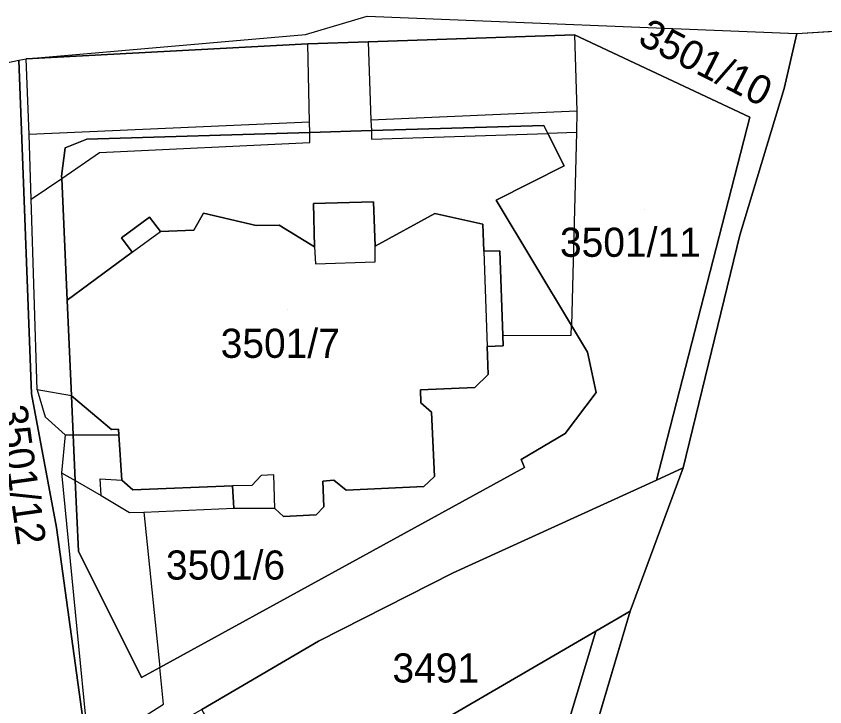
# Model space of a CAD drawing. Extents: x -264070 to -262271, y -1238894 to -1238141.
# Drawn here: x -262969 to -262913.5, y -1238299.3 to -1238251.9 of the extents above; entities that cross this region are included whole.
import ezdxf

# ---------------------------------------------------------------- set-up
doc = ezdxf.new("R2010")
doc.units = 0
for name, color, linetype in [('body_kn', 7, 'Continuous'), ('katuz_linie', 7, 'Continuous'), ('kladpar_druhypozemkov', 7, 'Continuous'), ('kladpar_hranice', 7, 'Continuous'), ('kladpar_parcelnecisla', 7, 'Continuous'), ('kladpar_plochy', 7, 'Continuous'), ('zappar_hrandruhpozemk', 7, 'Continuous'), ('zuob_linie', 7, 'Continuous'), ('zuob_plochy', 7, 'Continuous')]:
    doc.layers.add(name, color=color, linetype=linetype)

msp = doc.modelspace()

# ---------------------------------------------------------------- linework, layer by layer
at = {"layer": 'body_kn'}
for p, q in [((-262944.92, -1238251.91), (-262944.92, -1238251.91)), ((-262949.15, -1238253.18), (-262949.15, -1238253.18)), ((-262930.69, -1238253.19), (-262930.69, -1238253.19)), ((-262930.69, -1238253.19), (-262930.69, -1238253.19)), ((-262915.44, -1238253.09), (-262915.44, -1238253.09)), ((-262944.86, -1238253.68), (-262944.86, -1238253.68)), ((-262944.86, -1238253.68), (-262944.86, -1238253.68)), ((-262949, -1238253.8), (-262949, -1238253.8)), ((-262968.33, -1238254.83), (-262968.33, -1238254.83)), ((-262968.33, -1238254.83), (-262968.33, -1238254.83)), ((-262968.84, -1238254.94), (-262968.84, -1238254.94)), ((-262968.84, -1238254.94), (-262968.84, -1238254.94)), ((-262916.31, -1238256.88), (-262916.31, -1238256.88)), ((-262930.54, -1238258.44), (-262930.54, -1238258.44)), ((-262930.54, -1238258.44), (-262930.54, -1238258.44)), ((-262948.88, -1238259.18), (-262948.88, -1238259.18)), ((-262948.88, -1238259.18), (-262948.88, -1238259.18)), ((-262944.67, -1238259.05), (-262944.67, -1238259.05)), ((-262918.66, -1238258.85), (-262918.66, -1238258.85)), ((-262948.87, -1238259.9), (-262948.87, -1238259.9)), ((-262948.87, -1238259.9), (-262948.87, -1238259.9)), ((-262944.64, -1238259.77), (-262944.64, -1238259.77)), ((-262944.64, -1238259.77), (-262944.64, -1238259.77)), ((-262932.8, -1238259.42), (-262932.8, -1238259.42)), ((-262930.55, -1238259.9), (-262930.55, -1238259.9)), ((-262968.13, -1238260.03), (-262968.13, -1238260.03)), ((-262968.13, -1238260.03), (-262968.13, -1238260.03)), ((-262964.18, -1238260.35), (-262964.18, -1238260.35)), ((-262944.62, -1238260.37), (-262944.62, -1238260.37)), ((-262932.53, -1238259.97), (-262932.53, -1238259.97)), ((-262965.65, -1238260.96), (-262965.65, -1238260.96)), ((-262948.86, -1238260.59), (-262948.86, -1238260.59)), ((-262963.31, -1238261.27), (-262963.31, -1238261.27)), ((-262931.41, -1238262.19), (-262931.41, -1238262.19)), ((-262965.9, -1238262.89), (-262965.9, -1238262.89)), ((-262965.89, -1238263.05), (-262965.89, -1238263.05)), ((-262965.89, -1238263.05), (-262965.89, -1238263.05)), ((-262967.98, -1238264.49), (-262967.98, -1238264.49)), ((-262948.61, -1238264.77), (-262948.61, -1238264.77)), ((-262944.49, -1238264.66), (-262944.49, -1238264.66)), ((-262936.07, -1238264.54), (-262936.07, -1238264.54)), ((-262956.15, -1238265.45), (-262956.15, -1238265.45)), ((-262959.87, -1238265.71), (-262959.87, -1238265.71)), ((-262940.28, -1238265.46), (-262940.28, -1238265.46)), ((-262952.55, -1238266.3), (-262952.55, -1238266.3)), ((-262950.96, -1238266.27), (-262950.96, -1238266.27)), ((-262950.96, -1238266.27), (-262950.96, -1238266.27)), ((-262936.98, -1238266.19), (-262936.98, -1238266.19)), ((-262959.12, -1238266.71), (-262959.12, -1238266.71)), ((-262956.83, -1238266.6), (-262956.83, -1238266.6)), ((-262919.35, -1238266.96), (-262919.35, -1238266.96)), ((-262961.79, -1238267.14), (-262961.79, -1238267.14)), ((-262961.05, -1238268.13), (-262961.05, -1238268.13)), ((-262961.05, -1238268.13), (-262961.05, -1238268.13)), ((-262948.53, -1238267.75), (-262948.53, -1238267.75)), ((-262948.53, -1238267.75), (-262948.53, -1238267.75)), ((-262944.38, -1238267.7), (-262944.38, -1238267.7)), ((-262936.91, -1238268.06), (-262936.91, -1238268.06)), ((-262936.91, -1238268.06), (-262936.91, -1238268.06)), ((-262935.82, -1238268.02), (-262935.82, -1238268.02)), ((-262944.38, -1238268.78), (-262944.38, -1238268.78)), ((-262948.48, -1238268.93), (-262948.48, -1238268.93)), ((-262965.52, -1238271.42), (-262965.52, -1238271.42)), ((-262930.9, -1238273.16), (-262930.9, -1238273.16)), ((-262935.61, -1238273.84), (-262935.61, -1238273.84)), ((-262935.61, -1238273.84), (-262935.61, -1238273.84)), ((-262930.92, -1238273.83), (-262930.92, -1238273.83)), ((-262936.68, -1238274.59), (-262936.68, -1238274.59)), ((-262935.58, -1238274.55), (-262935.58, -1238274.55)), ((-262929.8, -1238275), (-262929.8, -1238275)), ((-262936.61, -1238276.52), (-262936.61, -1238276.52)), ((-262967.59, -1238277.57), (-262967.59, -1238277.57)), ((-262967.59, -1238277.57), (-262967.59, -1238277.57)), ((-262941.26, -1238277.58), (-262941.26, -1238277.58)), ((-262937.53, -1238277.42), (-262937.53, -1238277.42)), ((-262967.96, -1238277.86), (-262967.96, -1238277.86)), ((-262965.23, -1238277.99), (-262965.23, -1238277.99)), ((-262965.23, -1238277.99), (-262965.23, -1238277.99)), ((-262929.2, -1238277.75), (-262929.2, -1238277.75)), ((-262941.24, -1238278.46), (-262941.24, -1238278.46)), ((-262940.5, -1238279.12), (-262940.5, -1238279.12)), ((-262967.02, -1238279.43), (-262967.02, -1238279.43)), ((-262962.47, -1238280.3), (-262962.47, -1238280.3)), ((-262962, -1238280.27), (-262962, -1238280.27)), ((-262965.65, -1238280.66), (-262965.65, -1238280.66)), ((-262965.65, -1238280.66), (-262965.65, -1238280.66)), ((-262965.11, -1238280.66), (-262965.11, -1238280.66)), ((-262965.11, -1238280.66), (-262965.11, -1238280.66)), ((-262961.97, -1238280.67), (-262961.97, -1238280.67)), ((-262931.33, -1238280.58), (-262931.33, -1238280.58)), ((-262924.54, -1238281.74), (-262924.54, -1238281.74)), ((-262934.35, -1238282.35), (-262934.35, -1238282.35)), ((-262934.12, -1238282.9), (-262934.12, -1238282.9)), ((-262923.23, -1238282.93), (-262923.23, -1238282.93)), ((-262965.91, -1238283.27), (-262965.91, -1238283.27)), ((-262963.26, -1238283.69), (-262963.26, -1238283.69)), ((-262952.21, -1238283.46), (-262952.21, -1238283.46)), ((-262951.34, -1238283.41), (-262951.34, -1238283.41)), ((-262940.3, -1238283.54), (-262940.3, -1238283.54)), ((-262925.07, -1238283.77), (-262925.07, -1238283.77)), ((-262964.97, -1238283.81), (-262964.97, -1238283.81)), ((-262964.97, -1238283.81), (-262964.97, -1238283.81)), ((-262961.76, -1238283.78), (-262961.76, -1238283.78)), ((-262954.18, -1238284.18), (-262954.18, -1238284.18)), ((-262952.85, -1238284.14), (-262952.85, -1238284.14)), ((-262947.97, -1238283.84), (-262947.97, -1238283.84)), ((-262947.22, -1238283.78), (-262947.22, -1238283.78)), ((-262941.03, -1238284.22), (-262941.03, -1238284.22)), ((-262963.19, -1238284.83), (-262963.19, -1238284.83)), ((-262961.01, -1238284.44), (-262961.01, -1238284.44)), ((-262946.37, -1238284.47), (-262946.37, -1238284.47)), ((-262960.25, -1238285.97), (-262960.25, -1238285.97)), ((-262960.25, -1238285.97), (-262960.25, -1238285.97)), ((-262954.09, -1238285.71), (-262954.09, -1238285.71)), ((-262951.26, -1238285.73), (-262951.26, -1238285.73)), ((-262951.26, -1238285.73), (-262951.26, -1238285.73)), ((-262947.9, -1238285.61), (-262947.9, -1238285.61)), ((-262961.23, -1238286.01), (-262961.23, -1238286.01)), ((-262950.68, -1238286.28), (-262950.68, -1238286.28)), ((-262948.42, -1238286.17), (-262948.42, -1238286.17)), ((-262966.26, -1238287.03), (-262966.26, -1238287.03)), ((-262964.75, -1238288.65), (-262964.75, -1238288.65)), ((-262939.02, -1238290.14), (-262939.02, -1238290.14)), ((-262926.88, -1238292.79), (-262926.88, -1238292.79)), ((-262929.23, -1238294.16), (-262929.23, -1238294.16)), ((-262929.23, -1238294.16), (-262929.23, -1238294.16)), ((-262948.26, -1238294.83), (-262948.26, -1238294.83)), ((-262948.26, -1238294.83), (-262948.26, -1238294.83)), ((-262959.16, -1238296.65), (-262959.16, -1238296.65)), ((-262960.42, -1238297.34), (-262960.42, -1238297.34)), ((-262958.9, -1238299.16), (-262958.9, -1238299.16))]:
    msp.add_line(p, q, dxfattribs=at)
at = {"layer": 'katuz_linie'}
msp.add_lwpolyline([(-263133.32, -1238327.67), (-263107.05, -1238313.57), (-263106.18, -1238313.11), (-263098.14, -1238308.77), (-263072.8, -1238295), (-263057.73, -1238285.95), (-263056.4, -1238285.69), (-263051.97, -1238283.44), (-263044.32, -1238279.73), (-263039.46, -1238277.33), (-263036.8, -1238276.02), (-263021.23, -1238269.49), (-263005.63, -1238263.53), (-262991, -1238259.57), (-262978.69, -1238257.06), (-262973.41, -1238255.92), (-262968.84, -1238254.94), (-262968.33, -1238254.83), (-262949.15, -1238253.18), (-262944.92, -1238251.91), (-262915.44, -1238253.09), (-262898.67, -1238252.06)], dxfattribs=at)
at = {"layer": 'kladpar_druhypozemkov'}
for p, q in [((-262919.25, -1238255.4), (-262919.25, -1238255.4)), ((-262925.86, -1238265.18), (-262925.86, -1238265.18)), ((-262950.4, -1238272.08), (-262950.4, -1238272.08)), ((-262954.32, -1238288.87), (-262954.32, -1238288.87)), ((-262940.52, -1238295.95), (-262940.52, -1238295.95))]:
    msp.add_line(p, q, dxfattribs=at)
at = {"layer": 'kladpar_hranice'}
msp.add_line((-262968.84, -1238254.94), (-262968.33, -1238254.83), dxfattribs=at)
for points in [[(-262968.33, -1238254.83), (-262949.15, -1238253.18), (-262944.92, -1238251.91), (-262915.44, -1238253.09), (-262916.31, -1238256.88), (-262919.35, -1238266.96), (-262923.23, -1238282.93), (-262925.07, -1238283.77), (-262924.54, -1238281.74), (-262918.66, -1238258.85), (-262930.69, -1238253.19), (-262944.86, -1238253.68), (-262949, -1238253.8), (-262968.33, -1238254.83)], [(-262938.08, -1238472.48), (-262944.09, -1238459.15), (-262946.12, -1238456.17), (-262958.52, -1238431.77), (-262957.85, -1238431.45), (-262953.86, -1238429.77), (-262952.34, -1238428.93), (-262952.76, -1238406.47), (-262952.55, -1238394.64), (-262952.41, -1238386.72), (-262952.37, -1238384.66), (-262951.84, -1238381.85), (-262948.94, -1238366.42), (-262944.5, -1238346.95), (-262942.49, -1238340.81), (-262938.85, -1238330.13), (-262935.17, -1238320.85), (-262926.88, -1238292.79), (-262923.23, -1238282.93), (-262919.35, -1238266.96), (-262916.31, -1238256.88), (-262915.44, -1238253.09), (-262898.67, -1238252.06)], [(-262968.33, -1238254.83), (-262949, -1238253.8), (-262944.86, -1238253.68), (-262930.69, -1238253.19), (-262918.66, -1238258.85), (-262924.54, -1238281.74), (-262925.07, -1238283.77), (-262939.02, -1238290.14), (-262948.26, -1238294.83), (-262956.28, -1238299.54), (-262963.91, -1238303.91), (-262964.09, -1238302.68), (-262966.26, -1238287.03), (-262967.96, -1238277.86), (-262968.84, -1238254.94)], [(-262973.41, -1238255.92), (-262968.84, -1238254.94), (-262967.96, -1238277.86), (-262966.26, -1238287.03), (-262964.09, -1238302.68), (-262963.91, -1238303.91), (-262968.09, -1238306.3), (-262969.2, -1238306.85), (-262969.63, -1238303.27), (-262971.53, -1238287.56), (-262972.34, -1238277.67), (-262973.41, -1238255.92)], [(-262951.26, -1238285.73), (-262950.68, -1238286.28), (-262948.42, -1238286.17), (-262947.9, -1238285.61), (-262947.97, -1238283.84), (-262947.22, -1238283.78), (-262946.37, -1238284.47), (-262941.03, -1238284.22), (-262940.3, -1238283.54), (-262940.5, -1238279.12), (-262941.24, -1238278.46), (-262941.26, -1238277.58), (-262937.53, -1238277.42), (-262936.61, -1238276.52), (-262936.68, -1238274.59), (-262935.58, -1238274.55), (-262935.61, -1238273.84), (-262935.82, -1238268.02), (-262936.91, -1238268.06), (-262936.98, -1238266.19), (-262940.28, -1238265.46), (-262944.38, -1238267.7), (-262944.49, -1238264.66), (-262948.61, -1238264.77), (-262948.53, -1238267.75), (-262950.96, -1238266.27), (-262952.55, -1238266.3), (-262956.15, -1238265.45), (-262956.83, -1238266.6), (-262959.12, -1238266.71), (-262959.87, -1238265.71), (-262961.79, -1238267.14), (-262961.05, -1238268.13), (-262965.52, -1238271.42), (-262965.89, -1238263.05), (-262965.9, -1238262.89), (-262965.65, -1238260.96), (-262964.18, -1238260.35), (-262948.87, -1238259.9), (-262944.64, -1238259.77), (-262932.8, -1238259.42), (-262932.53, -1238259.97), (-262931.41, -1238262.19), (-262936.07, -1238264.54), (-262930.9, -1238273.16), (-262929.8, -1238275), (-262929.2, -1238277.75), (-262931.33, -1238280.58), (-262934.35, -1238282.35), (-262934.12, -1238282.9), (-262959.16, -1238296.65), (-262960.42, -1238297.34), (-262964.75, -1238288.65), (-262964.97, -1238283.81), (-262965.11, -1238280.66), (-262965.23, -1238277.99), (-262962.47, -1238280.3), (-262962, -1238280.27), (-262961.97, -1238280.67), (-262961.76, -1238283.78), (-262961.01, -1238284.44), (-262954.18, -1238284.18), (-262954.09, -1238285.71), (-262951.26, -1238285.73)], [(-262964.18, -1238260.35), (-262965.65, -1238260.96), (-262965.9, -1238262.89), (-262965.89, -1238263.05), (-262965.52, -1238271.42), (-262965.23, -1238277.99), (-262965.11, -1238280.66), (-262964.97, -1238283.81), (-262964.75, -1238288.65), (-262960.42, -1238297.34), (-262959.16, -1238296.65), (-262934.12, -1238282.9), (-262934.35, -1238282.35), (-262931.33, -1238280.58), (-262929.2, -1238277.75), (-262929.8, -1238275), (-262930.9, -1238273.16), (-262936.07, -1238264.54), (-262931.41, -1238262.19), (-262932.53, -1238259.97), (-262932.8, -1238259.42), (-262944.64, -1238259.77), (-262948.87, -1238259.9), (-262964.18, -1238260.35)], [(-262950.96, -1238266.27), (-262948.53, -1238267.75), (-262948.61, -1238264.77), (-262944.49, -1238264.66), (-262944.38, -1238267.7), (-262940.28, -1238265.46), (-262936.98, -1238266.19), (-262936.91, -1238268.06), (-262935.82, -1238268.02), (-262935.61, -1238273.84), (-262935.58, -1238274.55), (-262936.68, -1238274.59), (-262936.61, -1238276.52), (-262937.53, -1238277.42), (-262941.26, -1238277.58), (-262941.24, -1238278.46), (-262940.5, -1238279.12), (-262940.3, -1238283.54), (-262941.03, -1238284.22), (-262946.37, -1238284.47), (-262947.22, -1238283.78), (-262947.97, -1238283.84), (-262947.9, -1238285.61), (-262948.42, -1238286.17), (-262950.68, -1238286.28), (-262951.26, -1238285.73), (-262954.09, -1238285.71), (-262954.18, -1238284.18), (-262961.01, -1238284.44), (-262961.76, -1238283.78), (-262961.97, -1238280.67), (-262962, -1238280.27), (-262962.47, -1238280.3), (-262965.23, -1238277.99), (-262965.52, -1238271.42), (-262961.05, -1238268.13), (-262961.79, -1238267.14), (-262959.87, -1238265.71), (-262959.12, -1238266.71), (-262956.83, -1238266.6), (-262956.15, -1238265.45), (-262952.55, -1238266.3), (-262950.96, -1238266.27)], [(-262948.26, -1238294.83), (-262939.02, -1238290.14), (-262925.07, -1238283.77), (-262923.23, -1238282.93), (-262926.88, -1238292.79), (-262929.23, -1238294.16), (-262951.96, -1238307.39), (-262956.28, -1238299.54), (-262948.26, -1238294.83)], [(-262929.23, -1238294.16), (-262926.88, -1238292.79), (-262935.17, -1238320.85), (-262938.85, -1238330.13), (-262942.49, -1238340.81), (-262948.47, -1238344.14), (-262948.94, -1238344.39), (-262946.42, -1238336.99), (-262940.47, -1238323.43), (-262939.36, -1238320.91), (-262936.85, -1238319.47), (-262929.23, -1238294.16)], [(-262971.7, -1238318.29), (-262951.96, -1238307.39), (-262929.23, -1238294.16), (-262936.85, -1238319.47), (-262939.36, -1238320.91), (-262940.47, -1238323.43)]]:
    msp.add_lwpolyline(points, dxfattribs=at)
at = {"layer": 'kladpar_plochy'}
for p, q in [((-262915.44, -1238253.09), (-262898.67, -1238252.06)), ((-262944.86, -1238253.68), (-262930.69, -1238253.19)), ((-262930.69, -1238253.19), (-262918.66, -1238258.85)), ((-262916.31, -1238256.88), (-262915.44, -1238253.09)), ((-262949, -1238253.8), (-262944.86, -1238253.68)), ((-262968.33, -1238254.83), (-262949, -1238253.8)), ((-262968.84, -1238254.94), (-262968.33, -1238254.83)), ((-262967.96, -1238277.86), (-262968.84, -1238254.94)), ((-262919.35, -1238266.96), (-262916.31, -1238256.88)), ((-262918.66, -1238258.85), (-262924.54, -1238281.74)), ((-262948.87, -1238259.9), (-262964.18, -1238260.35)), ((-262944.64, -1238259.77), (-262948.87, -1238259.9)), ((-262932.8, -1238259.42), (-262944.64, -1238259.77)), ((-262932.53, -1238259.97), (-262932.8, -1238259.42)), ((-262964.18, -1238260.35), (-262965.65, -1238260.96)), ((-262931.41, -1238262.19), (-262932.53, -1238259.97)), ((-262965.65, -1238260.96), (-262965.9, -1238262.89)), ((-262936.07, -1238264.54), (-262931.41, -1238262.19)), ((-262965.9, -1238262.89), (-262965.89, -1238263.05)), ((-262965.89, -1238263.05), (-262965.52, -1238271.42)), ((-262930.9, -1238273.16), (-262936.07, -1238264.54)), ((-262923.23, -1238282.93), (-262919.35, -1238266.96)), ((-262965.52, -1238271.42), (-262965.23, -1238277.99)), ((-262929.8, -1238275), (-262930.9, -1238273.16)), ((-262929.2, -1238277.75), (-262929.8, -1238275)), ((-262966.26, -1238287.03), (-262967.96, -1238277.86)), ((-262965.23, -1238277.99), (-262965.11, -1238280.66)), ((-262931.33, -1238280.58), (-262929.2, -1238277.75)), ((-262965.11, -1238280.66), (-262964.97, -1238283.81)), ((-262934.35, -1238282.35), (-262931.33, -1238280.58)), ((-262924.54, -1238281.74), (-262925.07, -1238283.77)), ((-262934.12, -1238282.9), (-262934.35, -1238282.35)), ((-262959.16, -1238296.65), (-262934.12, -1238282.9)), ((-262926.88, -1238292.79), (-262923.23, -1238282.93)), ((-262925.07, -1238283.77), (-262939.02, -1238290.14)), ((-262964.97, -1238283.81), (-262964.75, -1238288.65)), ((-262964.09, -1238302.68), (-262966.26, -1238287.03)), ((-262964.75, -1238288.65), (-262960.42, -1238297.34)), ((-262939.02, -1238290.14), (-262948.26, -1238294.83)), ((-262935.17, -1238320.85), (-262926.88, -1238292.79)), ((-262948.26, -1238294.83), (-262956.28, -1238299.54)), ((-262960.42, -1238297.34), (-262959.16, -1238296.65))]:
    msp.add_line(p, q, dxfattribs=at)
for points in [[(-262968.33, -1238254.83), (-262949.15, -1238253.18), (-262944.92, -1238251.91), (-262915.44, -1238253.09), (-262916.31, -1238256.88), (-262919.35, -1238266.96), (-262923.23, -1238282.93), (-262925.07, -1238283.77), (-262924.54, -1238281.74), (-262918.66, -1238258.85), (-262930.69, -1238253.19), (-262944.86, -1238253.68), (-262949, -1238253.8)], [(-262973.41, -1238255.92), (-262968.84, -1238254.94), (-262967.96, -1238277.86), (-262966.26, -1238287.03), (-262964.09, -1238302.68), (-262963.91, -1238303.91), (-262968.09, -1238306.3), (-262969.2, -1238306.85), (-262969.63, -1238303.27), (-262971.53, -1238287.56), (-262972.34, -1238277.67)], [(-262951.26, -1238285.73), (-262950.68, -1238286.28), (-262948.42, -1238286.17), (-262947.9, -1238285.61), (-262947.97, -1238283.84), (-262947.22, -1238283.78), (-262946.37, -1238284.47), (-262941.03, -1238284.22), (-262940.3, -1238283.54), (-262940.5, -1238279.12), (-262941.24, -1238278.46), (-262941.26, -1238277.58), (-262937.53, -1238277.42), (-262936.61, -1238276.52), (-262936.68, -1238274.59), (-262935.58, -1238274.55), (-262935.61, -1238273.84), (-262935.82, -1238268.02), (-262936.91, -1238268.06), (-262936.98, -1238266.19), (-262940.28, -1238265.46), (-262944.38, -1238267.7), (-262944.49, -1238264.66), (-262948.61, -1238264.77), (-262948.53, -1238267.75), (-262950.96, -1238266.27), (-262952.55, -1238266.3), (-262956.15, -1238265.45), (-262956.83, -1238266.6), (-262959.12, -1238266.71), (-262959.87, -1238265.71), (-262961.79, -1238267.14), (-262961.05, -1238268.13), (-262965.52, -1238271.42), (-262965.89, -1238263.05), (-262965.9, -1238262.89), (-262965.65, -1238260.96), (-262964.18, -1238260.35), (-262948.87, -1238259.9), (-262944.64, -1238259.77), (-262932.8, -1238259.42), (-262932.53, -1238259.97), (-262931.41, -1238262.19), (-262936.07, -1238264.54), (-262930.9, -1238273.16), (-262929.8, -1238275), (-262929.2, -1238277.75), (-262931.33, -1238280.58), (-262934.35, -1238282.35), (-262934.12, -1238282.9), (-262959.16, -1238296.65), (-262960.42, -1238297.34), (-262964.75, -1238288.65), (-262964.97, -1238283.81), (-262965.11, -1238280.66), (-262965.23, -1238277.99), (-262962.47, -1238280.3), (-262962, -1238280.27), (-262961.97, -1238280.67), (-262961.76, -1238283.78), (-262961.01, -1238284.44), (-262954.18, -1238284.18), (-262954.09, -1238285.71)], [(-262950.96, -1238266.27), (-262948.53, -1238267.75), (-262948.61, -1238264.77), (-262944.49, -1238264.66), (-262944.38, -1238267.7), (-262940.28, -1238265.46), (-262936.98, -1238266.19), (-262936.91, -1238268.06), (-262935.82, -1238268.02), (-262935.61, -1238273.84), (-262935.58, -1238274.55), (-262936.68, -1238274.59), (-262936.61, -1238276.52), (-262937.53, -1238277.42), (-262941.26, -1238277.58), (-262941.24, -1238278.46), (-262940.5, -1238279.12), (-262940.3, -1238283.54), (-262941.03, -1238284.22), (-262946.37, -1238284.47), (-262947.22, -1238283.78), (-262947.97, -1238283.84), (-262947.9, -1238285.61), (-262948.42, -1238286.17), (-262950.68, -1238286.28), (-262951.26, -1238285.73), (-262954.09, -1238285.71), (-262954.18, -1238284.18), (-262961.01, -1238284.44), (-262961.76, -1238283.78), (-262961.97, -1238280.67), (-262962, -1238280.27), (-262962.47, -1238280.3), (-262965.23, -1238277.99), (-262965.52, -1238271.42), (-262961.05, -1238268.13), (-262961.79, -1238267.14), (-262959.87, -1238265.71), (-262959.12, -1238266.71), (-262956.83, -1238266.6), (-262956.15, -1238265.45), (-262952.55, -1238266.3)], [(-262948.26, -1238294.83), (-262939.02, -1238290.14), (-262925.07, -1238283.77), (-262923.23, -1238282.93), (-262926.88, -1238292.79), (-262929.23, -1238294.16), (-262951.96, -1238307.39), (-262956.28, -1238299.54)], [(-262929.23, -1238294.16), (-262926.88, -1238292.79), (-262935.17, -1238320.85), (-262938.85, -1238330.13), (-262942.49, -1238340.81), (-262948.47, -1238344.14), (-262948.94, -1238344.39), (-262946.42, -1238336.99), (-262940.47, -1238323.43), (-262939.36, -1238320.91), (-262936.85, -1238319.47)]]:
    msp.add_lwpolyline(points, close=True, dxfattribs=at)
msp.add_lwpolyline([(-262951.96, -1238307.39), (-262929.23, -1238294.16), (-262936.85, -1238319.47)], dxfattribs=at)
at = {"layer": 'zappar_hrandruhpozemk'}
for p, q in [((-262968.13, -1238260.03), (-262968.33, -1238254.83)), ((-262930.54, -1238258.44), (-262930.55, -1238259.9)), ((-262948.88, -1238259.18), (-262968.13, -1238260.03)), ((-262948.86, -1238260.59), (-262948.87, -1238259.9)), ((-262944.64, -1238259.77), (-262944.62, -1238260.37)), ((-262930.55, -1238259.9), (-262932.53, -1238259.97)), ((-262930.55, -1238259.9), (-262930.9, -1238273.16)), ((-262967.98, -1238264.49), (-262968.13, -1238260.03)), ((-262944.62, -1238260.37), (-262932.53, -1238259.97)), ((-262963.31, -1238261.27), (-262948.86, -1238260.59)), ((-262965.89, -1238263.05), (-262963.31, -1238261.27)), ((-262967.98, -1238264.49), (-262965.89, -1238263.05)), ((-262961.05, -1238268.13), (-262959.12, -1238266.71)), ((-262948.53, -1238267.75), (-262948.48, -1238268.93)), ((-262944.38, -1238268.78), (-262944.38, -1238267.7)), ((-262936.91, -1238268.06), (-262936.68, -1238274.59)), ((-262948.48, -1238268.93), (-262944.38, -1238268.78)), ((-262930.92, -1238273.83), (-262930.9, -1238273.16)), ((-262935.61, -1238273.84), (-262930.92, -1238273.83)), ((-262965.65, -1238280.66), (-262965.91, -1238283.27)), ((-262965.11, -1238280.66), (-262961.97, -1238280.67)), ((-262965.91, -1238283.27), (-262964.97, -1238283.81)), ((-262964.97, -1238283.81), (-262963.19, -1238284.83)), ((-262952.85, -1238284.14), (-262954.18, -1238284.18)), ((-262960.25, -1238285.97), (-262959.16, -1238296.65)), ((-262958.9, -1238299.16), (-262959.16, -1238296.65))]:
    msp.add_line(p, q, dxfattribs=at)
for points in [[(-262930.69, -1238253.19), (-262930.54, -1238258.44), (-262944.67, -1238259.05)], [(-262944.86, -1238253.68), (-262944.67, -1238259.05), (-262944.64, -1238259.77)], [(-262948.87, -1238259.9), (-262948.88, -1238259.18), (-262949, -1238253.8)], [(-262965.23, -1238277.99), (-262967.59, -1238277.57), (-262967.98, -1238264.49)], [(-262967.59, -1238277.57), (-262967.02, -1238279.43), (-262965.65, -1238280.66), (-262965.11, -1238280.66)], [(-262965.91, -1238283.27), (-262964.04, -1238302.41), (-262958.9, -1238299.16)], [(-262963.19, -1238284.83), (-262963.26, -1238283.69), (-262961.76, -1238283.78)], [(-262951.26, -1238285.73), (-262951.34, -1238283.41), (-262952.21, -1238283.46), (-262952.85, -1238284.14)], [(-262963.19, -1238284.83), (-262961.23, -1238286.01), (-262960.25, -1238285.97), (-262954.09, -1238285.71)]]:
    msp.add_lwpolyline(points, dxfattribs=at)
at = {"layer": 'zuob_linie'}
msp.add_lwpolyline([(-263021.23, -1238269.49), (-263005.63, -1238263.53), (-262991, -1238259.57), (-262978.69, -1238257.06), (-262973.41, -1238255.92), (-262968.84, -1238254.94), (-262968.33, -1238254.83), (-262949.15, -1238253.18), (-262944.92, -1238251.91), (-262915.44, -1238253.09), (-262898.67, -1238252.06)], dxfattribs=at)
at = {"layer": 'zuob_plochy'}
msp.add_lwpolyline([(-263133.32, -1238327.67), (-263107.05, -1238313.57), (-263106.18, -1238313.11), (-263098.14, -1238308.77), (-263072.8, -1238295), (-263057.73, -1238285.95), (-263056.4, -1238285.69), (-263051.97, -1238283.44), (-263044.32, -1238279.73), (-263039.46, -1238277.33), (-263036.8, -1238276.02), (-263021.23, -1238269.49), (-263005.63, -1238263.53), (-262991, -1238259.57), (-262978.69, -1238257.06), (-262973.41, -1238255.92), (-262968.84, -1238254.94), (-262968.33, -1238254.83), (-262949.15, -1238253.18), (-262944.92, -1238251.91), (-262915.44, -1238253.09), (-262898.67, -1238252.06)], dxfattribs=at)

# ---------------------------------------------------------------- texts
at = {"layer": 'kladpar_parcelnecisla'}
for s, rotation, p in [('3501/10', 333, (-262926.435, -1238253.773)), ('3501/12', 278, (-262970.273, -1238278.751))]:
    msp.add_text(s, height=2, rotation=rotation, dxfattribs=at).set_placement(p)
for s, p in [('3501/11', (-262931.692, -1238268.44)), ('3501/7', (-262954.982, -1238275.38)), ('3501/6', (-262958.74, -1238290.61)), ('3491', (-262943.193, -1238297.68))]:
    msp.add_text(s, height=2, dxfattribs=at).set_placement(p)

doc.saveas('drawing.dxf')
